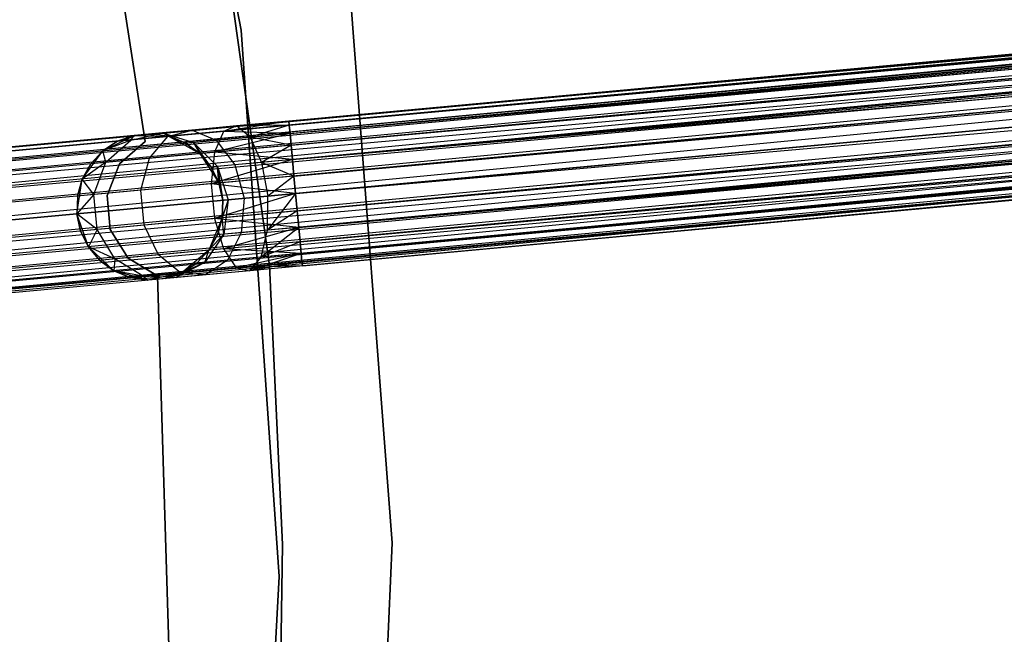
# Model space of a CAD drawing. Extents: x -189 to 189, y -189 to 189.
# Tile 280 of 338: x 58 to 72, y 0 to 8. Entities that reach past the tile are written whole.
import ezdxf

# ---------------------------------------------------------------- set-up
doc = ezdxf.new("R2010")
doc.units = 0
doc.header["$LTSCALE"] = 25.4
doc.layers.get('0').update_dxf_attribs({"linetype": 'CONTINUOUS'})

# ---------------------------------------------------------------- blocks, each defined once
blk = doc.blocks.new('NL2500012474_STL')
at = {"color": 0}
for p, q in [((358.988, 16.543, 177.379), (234.28, 4.987, 177.621)), ((358.988, 16.543, 177.379), (234.28, 4.987, 177.379)), ((358.988, 16.543, 177.379), (234.28, 4.987, 177.621)), ((358.988, 16.543, 177.379), (234.28, 4.987, 177.379)), ((234.286, 4.93, 177.145), (358.988, 16.543, 177.379)), ((234.286, 4.93, 177.145), (358.988, 16.543, 177.379)), ((234.296, 4.818, 176.932), (358.988, 16.543, 177.379)), ((234.296, 4.818, 176.932), (358.988, 16.543, 177.379)), ((358.993, 16.486, 177.855), (234.28, 4.987, 177.621)), ((358.993, 16.486, 177.855), (234.28, 4.987, 177.621)), ((358.993, 16.486, 177.855), (234.286, 4.93, 177.855)), ((358.993, 16.486, 177.855), (234.286, 4.93, 177.855)), ((358.993, 16.486, 177.855), (234.296, 4.818, 178.068)), ((358.993, 16.486, 177.855), (234.296, 4.818, 178.068)), ((234.296, 4.818, 176.932), (359.003, 16.374, 176.932)), ((234.296, 4.818, 176.932), (359.003, 16.374, 176.932)), ((234.311, 4.659, 176.751), (359.003, 16.374, 176.932)), ((234.311, 4.659, 176.751), (359.003, 16.374, 176.932)), ((234.329, 4.462, 176.615), (359.003, 16.374, 176.932)), ((234.329, 4.462, 176.615), (359.003, 16.374, 176.932)), ((359.018, 16.215, 178.249), (234.296, 4.818, 178.068)), ((359.018, 16.215, 178.249), (234.296, 4.818, 178.068)), ((359.018, 16.215, 178.249), (234.311, 4.659, 178.249)), ((359.018, 16.215, 178.249), (234.311, 4.659, 178.249)), ((359.037, 16.018, 176.615), (234.329, 4.462, 176.615)), ((359.037, 16.018, 176.615), (234.329, 4.462, 176.615)), ((234.35, 4.237, 176.529), (359.037, 16.018, 176.615)), ((234.35, 4.237, 176.529), (359.037, 16.018, 176.615)), ((234.372, 3.999, 176.5), (359.037, 16.018, 176.615)), ((234.372, 3.999, 176.5), (359.037, 16.018, 176.615)), ((359.057, 15.793, 178.471), (234.311, 4.659, 178.249)), ((359.057, 15.793, 178.471), (234.311, 4.659, 178.249)), ((359.057, 15.793, 178.471), (234.329, 4.462, 178.385)), ((359.057, 15.793, 178.471), (234.329, 4.462, 178.385)), ((359.057, 15.793, 178.471), (234.35, 4.237, 178.471)), ((359.057, 15.793, 178.471), (234.35, 4.237, 178.471)), ((253.399, 6.759, 27.379), (351.329, 15.834, 27.621)), ((253.399, 6.759, 27.379), (351.329, 15.834, 27.621)), ((253.399, 6.759, 27.621), (351.329, 15.834, 27.621)), ((253.399, 6.759, 27.621), (351.329, 15.834, 27.621)), ((253.404, 6.702, 27.145), (351.329, 15.834, 27.621)), ((253.404, 6.702, 27.145), (351.329, 15.834, 27.621)), ((253.404, 6.702, 27.145), (351.334, 15.776, 27.145)), ((253.404, 6.702, 27.145), (351.334, 15.776, 27.145)), ((253.414, 6.59, 26.932), (351.334, 15.776, 27.145)), ((253.414, 6.59, 26.932), (351.334, 15.776, 27.145)), ((253.399, 6.759, 27.621), (351.344, 15.665, 28.068)), ((253.399, 6.759, 27.621), (351.344, 15.665, 28.068)), ((253.404, 6.702, 27.855), (351.344, 15.665, 28.068)), ((253.404, 6.702, 27.855), (351.344, 15.665, 28.068)), ((253.414, 6.59, 28.068), (351.344, 15.665, 28.068)), ((253.414, 6.59, 28.068), (351.344, 15.665, 28.068)), ((359.079, 15.555, 178.5), (234.372, 3.999, 178.5)), ((359.079, 15.555, 178.5), (234.372, 3.999, 178.5)), ((234.372, 3.999, 176.5), (359.079, 15.555, 176.5)), ((234.372, 3.999, 176.5), (359.079, 15.555, 176.5)), ((234.394, 3.761, 176.529), (359.079, 15.555, 176.5)), ((234.394, 3.761, 176.529), (359.079, 15.555, 176.5)), ((234.415, 3.536, 176.615), (359.079, 15.555, 176.5)), ((234.415, 3.536, 176.615), (359.079, 15.555, 176.5)), ((253.414, 6.59, 26.932), (351.359, 15.505, 26.751)), ((253.414, 6.59, 26.932), (351.359, 15.505, 26.751)), ((253.429, 6.431, 26.751), (351.359, 15.505, 26.751)), ((253.429, 6.431, 26.751), (351.359, 15.505, 26.751)), ((253.447, 6.233, 26.615), (351.359, 15.505, 26.751)), ((253.447, 6.233, 26.615), (351.359, 15.505, 26.751)), ((251.334, 15.347, 20), (252.747, 8.001, 20)), ((252.747, 8.001, 19), (251.334, 15.347, 19)), ((251.334, 15.347, 20), (252.747, 8.001, 20)), ((252.747, 8.001, 19), (251.334, 15.347, 19)), ((359.101, 15.317, 178.471), (234.394, 3.761, 178.471)), ((359.101, 15.317, 178.471), (234.394, 3.761, 178.471)), ((253.414, 6.59, 28.068), (351.377, 15.308, 28.385)), ((253.414, 6.59, 28.068), (351.377, 15.308, 28.385)), ((253.429, 6.431, 28.249), (351.377, 15.308, 28.385)), ((253.429, 6.431, 28.249), (351.377, 15.308, 28.385)), ((253.447, 6.233, 28.385), (351.377, 15.308, 28.385)), ((253.447, 6.233, 28.385), (351.377, 15.308, 28.385)), ((359.122, 15.092, 176.615), (234.415, 3.536, 176.615)), ((359.122, 15.092, 176.615), (234.415, 3.536, 176.615)), ((359.122, 15.092, 176.615), (234.433, 3.339, 176.751)), ((359.122, 15.092, 176.615), (234.433, 3.339, 176.751)), ((359.122, 15.092, 176.615), (234.448, 3.18, 176.932)), ((359.122, 15.092, 176.615), (234.448, 3.18, 176.932)), ((253.447, 6.233, 26.615), (351.398, 15.083, 26.529)), ((253.447, 6.233, 26.615), (351.398, 15.083, 26.529)), ((253.468, 6.009, 26.529), (351.398, 15.083, 26.529)), ((253.468, 6.009, 26.529), (351.398, 15.083, 26.529)), ((359.141, 14.895, 178.249), (234.394, 3.761, 178.471)), ((359.141, 14.895, 178.249), (234.394, 3.761, 178.471)), ((359.141, 14.895, 178.249), (234.415, 3.536, 178.385)), ((359.141, 14.895, 178.249), (234.415, 3.536, 178.385)), ((359.141, 14.895, 178.249), (234.433, 3.339, 178.249)), ((359.141, 14.895, 178.249), (234.433, 3.339, 178.249)), ((253.447, 6.233, 28.385), (351.42, 14.845, 28.5)), ((253.447, 6.233, 28.385), (351.42, 14.845, 28.5)), ((253.468, 6.009, 28.471), (351.42, 14.845, 28.5)), ((253.468, 6.009, 28.471), (351.42, 14.845, 28.5)), ((351.42, 14.845, 28.5), (253.49, 5.771, 28.5)), ((253.49, 5.771, 26.5), (351.42, 14.845, 26.5)), ((253.49, 5.771, 26.5), (351.42, 14.845, 26.5)), ((351.42, 14.845, 28.5), (253.49, 5.771, 28.5)), ((359.155, 14.735, 176.932), (234.448, 3.18, 176.932)), ((359.155, 14.735, 176.932), (234.448, 3.18, 176.932)), ((359.155, 14.735, 176.932), (234.458, 3.068, 177.145)), ((359.155, 14.735, 176.932), (234.458, 3.068, 177.145)), ((359.155, 14.735, 176.932), (234.464, 3.011, 177.379)), ((359.155, 14.735, 176.932), (234.464, 3.011, 177.379)), ((359.166, 14.624, 177.855), (234.433, 3.339, 178.249)), ((359.166, 14.624, 177.855), (234.433, 3.339, 178.249)), ((359.166, 14.624, 177.855), (234.448, 3.18, 178.068)), ((359.166, 14.624, 177.855), (234.448, 3.18, 178.068)), ((359.166, 14.624, 177.855), (234.458, 3.068, 177.855)), ((359.166, 14.624, 177.855), (234.458, 3.068, 177.855)), ((359.171, 14.566, 177.379), (234.458, 3.068, 177.855)), ((359.171, 14.566, 177.379), (234.458, 3.068, 177.855)), ((359.171, 14.566, 177.379), (234.464, 3.011, 177.379)), ((359.171, 14.566, 177.379), (234.464, 3.011, 177.621)), ((359.171, 14.566, 177.379), (234.464, 3.011, 177.379)), ((359.171, 14.566, 177.379), (234.464, 3.011, 177.621)), ((253.512, 5.532, 26.529), (351.442, 14.607, 26.529)), ((253.512, 5.532, 26.529), (351.442, 14.607, 26.529)), ((253.533, 5.308, 26.615), (351.442, 14.607, 26.529)), ((253.533, 5.308, 26.615), (351.442, 14.607, 26.529)), ((253.49, 5.771, 28.5), (351.463, 14.382, 28.385)), ((253.49, 5.771, 28.5), (351.463, 14.382, 28.385)), ((253.512, 5.532, 28.471), (351.463, 14.382, 28.385)), ((253.512, 5.532, 28.471), (351.463, 14.382, 28.385)), ((253.533, 5.308, 28.385), (351.463, 14.382, 28.385)), ((253.533, 5.308, 28.385), (351.463, 14.382, 28.385)), ((253.533, 5.308, 26.615), (351.481, 14.185, 26.751)), ((253.533, 5.308, 26.615), (351.481, 14.185, 26.751)), ((253.551, 5.11, 26.751), (351.481, 14.185, 26.751)), ((253.551, 5.11, 26.751), (351.481, 14.185, 26.751)), ((253.566, 4.951, 26.932), (351.481, 14.185, 26.751)), ((253.566, 4.951, 26.932), (351.481, 14.185, 26.751)), ((253.533, 5.308, 28.385), (351.496, 14.026, 28.068)), ((253.533, 5.308, 28.385), (351.496, 14.026, 28.068)), ((253.551, 5.11, 28.249), (351.496, 14.026, 28.068)), ((253.551, 5.11, 28.249), (351.496, 14.026, 28.068)), ((253.566, 4.951, 28.068), (351.496, 14.026, 28.068)), ((253.566, 4.951, 28.068), (351.496, 14.026, 28.068)), ((253.566, 4.951, 26.932), (351.507, 13.914, 27.145)), ((253.566, 4.951, 26.932), (351.507, 13.914, 27.145)), ((253.566, 4.951, 28.068), (351.512, 13.857, 27.621)), ((253.566, 4.951, 28.068), (351.512, 13.857, 27.621)), ((253.576, 4.84, 27.145), (351.507, 13.914, 27.145)), ((253.576, 4.84, 27.145), (351.507, 13.914, 27.145)), ((253.576, 4.84, 27.855), (351.512, 13.857, 27.621)), ((253.576, 4.84, 27.855), (351.512, 13.857, 27.621)), ((253.582, 4.782, 27.621), (351.507, 13.914, 27.145)), ((253.582, 4.782, 27.621), (351.507, 13.914, 27.145)), ((253.582, 4.782, 27.379), (351.507, 13.914, 27.145)), ((253.582, 4.782, 27.379), (351.507, 13.914, 27.145)), ((253.582, 4.782, 27.621), (351.512, 13.857, 27.621)), ((253.582, 4.782, 27.621), (351.512, 13.857, 27.621)), ((252.074, 12.347, 26.5), (253.132, 4.787, 26.5)), ((253.132, 4.787, 17), (252.074, 12.347, 17)), ((253.132, 4.787, 17), (252.074, 12.347, 17)), ((252.074, 12.347, 26.5), (253.132, 4.787, 26.5)), ((250.575, 12.021, 22), (251.434, 6.483, 22)), ((251.434, 6.483, 20), (250.575, 12.021, 20)), ((251.434, 6.483, 20), (250.575, 12.021, 20)), ((250.575, 12.021, 22), (251.434, 6.483, 22)), ((254.809, 0.996, 26.5), (254.225, 8.642, 26.5)), ((254.225, 8.642, 17), (254.809, 0.996, 17)), ((254.809, 0.996, 26.5), (254.225, 8.642, 26.5)), ((254.225, 8.642, 17), (254.809, 0.996, 17)), ((252.747, 8.001, 20), (252.747, 8.001, 19)), ((252.747, 8.001, 20), (253.265, 0.538, 20)), ((253.265, 0.538, 19), (252.747, 8.001, 19)), ((252.747, 8.001, 20), (252.747, 8.001, 19)), ((252.747, 8.001, 20), (253.265, 0.538, 20)), ((253.265, 0.538, 19), (252.747, 8.001, 19)), ((253.399, 6.759, 27.621), (252.507, 6.618, 27.675)), ((253.399, 6.759, 27.621), (252.507, 6.618, 27.675)), ((253.399, 6.759, 27.379), (252.682, 6.693, 27.236)), ((253.399, 6.759, 27.621), (252.682, 6.693, 27.236)), ((253.399, 6.759, 27.621), (252.682, 6.693, 27.236)), ((253.399, 6.759, 27.379), (252.682, 6.693, 27.236)), ((253.404, 6.702, 27.145), (253.399, 6.759, 27.379)), ((253.399, 6.759, 27.621), (253.404, 6.702, 27.855)), ((253.399, 6.759, 27.621), (253.404, 6.702, 27.855)), ((253.404, 6.702, 27.145), (253.399, 6.759, 27.379)), ((251.238, 6.501, 26.401), (251.67, 6.599, 26.219)), ((251.238, 6.501, 26.401), (251.67, 6.599, 26.219)), ((251.67, 6.599, 26.219), (251.287, 6.563, 25.5)), ((251.67, 6.599, 26.219), (251.287, 6.563, 25.5)), ((251.67, 6.599, 26.219), (251.527, 6.586, 25.5)), ((251.67, 6.599, 26.219), (251.527, 6.586, 25.5)), ((252.075, 6.636, 26.829), (251.67, 6.599, 26.219)), ((252.075, 6.636, 26.829), (251.67, 6.599, 26.219)), ((251.988, 6.458, 25.5), (251.67, 6.599, 26.219)), ((251.67, 6.599, 26.219), (252.097, 6.468, 26.048)), ((251.988, 6.458, 25.5), (251.67, 6.599, 26.219)), ((251.765, 6.55, 25.5), (251.67, 6.599, 26.219)), ((251.765, 6.55, 25.5), (251.67, 6.599, 26.219)), ((251.67, 6.599, 26.219), (252.097, 6.468, 26.048)), ((251.746, 6.548, 27.165), (252.075, 6.636, 26.829)), ((251.746, 6.548, 27.165), (252.075, 6.636, 26.829)), ((252.507, 6.618, 27.675), (251.746, 6.548, 27.165)), ((252.507, 6.618, 27.675), (251.746, 6.548, 27.165)), ((252.682, 6.693, 27.236), (252.075, 6.636, 26.829)), ((252.682, 6.693, 27.236), (252.075, 6.636, 26.829)), ((252.075, 6.636, 26.829), (252.406, 6.497, 26.513)), ((252.075, 6.636, 26.829), (252.406, 6.497, 26.513)), ((252.507, 6.618, 27.675), (252.382, 6.334, 28.039)), ((252.507, 6.618, 27.675), (252.382, 6.334, 28.039)), ((253.414, 6.59, 28.068), (252.382, 6.334, 28.039)), ((253.414, 6.59, 28.068), (252.382, 6.334, 28.039)), ((253.404, 6.702, 27.855), (252.507, 6.618, 27.675)), ((253.404, 6.702, 27.855), (252.507, 6.618, 27.675)), ((252.682, 6.693, 27.236), (252.507, 6.618, 27.675)), ((252.682, 6.693, 27.236), (252.507, 6.618, 27.675)), ((253.414, 6.59, 28.068), (252.507, 6.618, 27.675)), ((253.414, 6.59, 28.068), (252.507, 6.618, 27.675)), ((253.404, 6.702, 27.145), (252.682, 6.693, 27.236)), ((253.404, 6.702, 27.145), (252.682, 6.693, 27.236)), ((252.869, 6.539, 26.823), (252.682, 6.693, 27.236)), ((252.869, 6.539, 26.823), (252.682, 6.693, 27.236)), ((253.404, 6.702, 27.145), (252.869, 6.539, 26.823)), ((253.404, 6.702, 27.145), (252.869, 6.539, 26.823)), ((253.414, 6.59, 26.932), (252.869, 6.539, 26.823)), ((253.414, 6.59, 26.932), (252.869, 6.539, 26.823)), ((253.414, 6.59, 26.932), (253.404, 6.702, 27.145)), ((253.404, 6.702, 27.855), (253.414, 6.59, 28.068)), ((253.404, 6.702, 27.855), (253.414, 6.59, 28.068)), ((253.414, 6.59, 26.932), (253.404, 6.702, 27.145)), ((253.429, 6.431, 26.751), (253.414, 6.59, 26.932)), ((253.414, 6.59, 28.068), (253.429, 6.431, 28.249)), ((253.414, 6.59, 28.068), (253.429, 6.431, 28.249)), ((253.429, 6.431, 26.751), (253.414, 6.59, 26.932)), ((250.857, 6.353, 20), (251.287, 6.563, 20)), ((250.857, 6.353, 20), (251.287, 6.563, 20)), ((251.238, 6.501, 26.401), (250.857, 6.353, 25.5)), ((251.238, 6.501, 26.401), (250.857, 6.353, 25.5)), ((251.059, 6.484, 25.5), (250.857, 6.353, 25.5)), ((250.857, 6.353, 20), (251.059, 6.484, 25.5)), ((251.059, 6.484, 25.5), (250.857, 6.353, 25.5)), ((250.857, 6.353, 20), (251.059, 6.484, 25.5)), ((250.9, 6.197, 26.552), (251.238, 6.501, 26.401)), ((250.9, 6.197, 26.552), (251.238, 6.501, 26.401)), ((251.287, 6.563, 25.5), (251.059, 6.484, 25.5)), ((251.059, 6.484, 25.5), (251.287, 6.563, 20)), ((251.059, 6.484, 25.5), (251.287, 6.563, 20)), ((251.287, 6.563, 25.5), (251.059, 6.484, 25.5)), ((251.238, 6.501, 26.401), (251.059, 6.484, 25.5)), ((251.238, 6.501, 26.401), (251.059, 6.484, 25.5)), ((251.434, 6.483, 22), (251.085, 6.175, 22)), ((251.085, 6.175, 20), (251.434, 6.483, 20)), ((251.085, 6.175, 20), (251.434, 6.483, 20)), ((251.434, 6.483, 22), (251.085, 6.175, 22)), ((251.238, 6.501, 26.401), (251.287, 6.563, 25.5)), ((251.238, 6.501, 26.401), (251.287, 6.563, 25.5)), ((251.746, 6.548, 27.165), (251.238, 6.501, 26.401)), ((251.746, 6.548, 27.165), (251.238, 6.501, 26.401)), ((251.287, 6.563, 20), (251.527, 6.586, 25.5)), ((251.287, 6.563, 20), (251.527, 6.586, 25.5)), ((251.287, 6.563, 20), (251.765, 6.55, 20)), ((251.287, 6.563, 25.5), (251.287, 6.563, 20)), ((251.287, 6.563, 20), (251.765, 6.55, 20)), ((251.287, 6.563, 25.5), (251.287, 6.563, 20)), ((251.434, 6.483, 22), (251.434, 6.483, 20)), ((251.434, 6.483, 22), (251.434, 6.483, 20)), ((251.494, 6.252, 27.443), (251.746, 6.548, 27.165)), ((251.494, 6.252, 27.443), (251.746, 6.548, 27.165)), ((251.765, 6.55, 25.5), (251.527, 6.586, 25.5)), ((251.527, 6.586, 25.5), (251.765, 6.55, 20)), ((251.527, 6.586, 25.5), (251.765, 6.55, 20)), ((251.765, 6.55, 25.5), (251.527, 6.586, 25.5)), ((251.765, 6.55, 20), (252.183, 6.315, 20)), ((251.988, 6.458, 25.5), (251.765, 6.55, 25.5)), ((251.765, 6.55, 20), (251.988, 6.458, 25.5)), ((251.765, 6.55, 20), (252.183, 6.315, 20)), ((251.765, 6.55, 25.5), (251.765, 6.55, 20)), ((251.765, 6.55, 25.5), (251.765, 6.55, 20)), ((251.988, 6.458, 25.5), (251.765, 6.55, 25.5)), ((251.765, 6.55, 20), (251.988, 6.458, 25.5)), ((252.097, 6.468, 26.048), (251.988, 6.458, 25.5)), ((252.097, 6.468, 26.048), (251.988, 6.458, 25.5)), ((252.183, 6.315, 25.5), (251.988, 6.458, 25.5)), ((251.988, 6.458, 25.5), (252.183, 6.315, 20)), ((251.988, 6.458, 25.5), (252.183, 6.315, 20)), ((252.183, 6.315, 25.5), (251.988, 6.458, 25.5)), ((252.406, 6.497, 26.513), (252.097, 6.468, 26.048)), ((252.406, 6.497, 26.513), (252.097, 6.468, 26.048)), ((252.422, 6.138, 25.927), (252.097, 6.468, 26.048)), ((252.337, 6.13, 25.5), (252.097, 6.468, 26.048)), ((252.422, 6.138, 25.927), (252.097, 6.468, 26.048)), ((252.337, 6.13, 25.5), (252.097, 6.468, 26.048)), ((252.183, 6.315, 25.5), (252.097, 6.468, 26.048)), ((252.183, 6.315, 25.5), (252.097, 6.468, 26.048)), ((252.869, 6.539, 26.823), (252.406, 6.497, 26.513)), ((252.869, 6.539, 26.823), (252.406, 6.497, 26.513)), ((252.406, 6.497, 26.513), (252.662, 6.161, 26.288)), ((252.406, 6.497, 26.513), (252.662, 6.161, 26.288)), ((252.869, 6.539, 26.823), (253.023, 6.194, 26.53)), ((253.429, 6.431, 26.751), (252.869, 6.539, 26.823)), ((253.429, 6.431, 26.751), (252.869, 6.539, 26.823)), ((252.869, 6.539, 26.823), (253.023, 6.194, 26.53)), ((250.574, 5.967, 20), (250.857, 6.353, 20)), ((250.574, 5.967, 20), (250.857, 6.353, 20)), ((250.857, 6.353, 25.5), (250.692, 6.177, 25.5)), ((250.692, 6.177, 25.5), (250.857, 6.353, 20)), ((250.692, 6.177, 25.5), (250.857, 6.353, 20)), ((250.857, 6.353, 25.5), (250.692, 6.177, 25.5)), ((250.9, 6.197, 26.552), (250.857, 6.353, 25.5)), ((250.9, 6.197, 26.552), (250.857, 6.353, 25.5)), ((250.857, 6.353, 25.5), (250.857, 6.353, 20)), ((250.857, 6.353, 25.5), (250.857, 6.353, 20)), ((252.382, 6.334, 28.039), (251.494, 6.252, 27.443)), ((252.382, 6.334, 28.039), (251.494, 6.252, 27.443)), ((252.382, 6.334, 28.039), (252.336, 5.904, 28.245)), ((252.382, 6.334, 28.039), (252.336, 5.904, 28.245)), ((253.429, 6.431, 28.249), (252.382, 6.334, 28.039)), ((253.429, 6.431, 28.249), (252.382, 6.334, 28.039)), ((253.447, 6.233, 28.385), (252.382, 6.334, 28.039)), ((253.447, 6.233, 28.385), (252.382, 6.334, 28.039)), ((253.429, 6.431, 26.751), (253.023, 6.194, 26.53)), ((253.429, 6.431, 26.751), (253.023, 6.194, 26.53)), ((253.447, 6.233, 26.615), (253.429, 6.431, 26.751)), ((253.429, 6.431, 28.249), (253.447, 6.233, 28.385)), ((253.429, 6.431, 28.249), (253.447, 6.233, 28.385)), ((253.447, 6.233, 26.615), (253.429, 6.431, 26.751)), ((250.9, 6.197, 26.552), (250.574, 5.967, 25.5)), ((250.9, 6.197, 26.552), (250.574, 5.967, 25.5)), ((250.9, 6.197, 26.552), (250.692, 6.177, 25.5)), ((250.9, 6.197, 26.552), (250.692, 6.177, 25.5)), ((250.735, 5.756, 26.637), (250.9, 6.197, 26.552)), ((250.735, 5.756, 26.637), (250.9, 6.197, 26.552)), ((251.494, 6.252, 27.443), (250.9, 6.197, 26.552)), ((251.494, 6.252, 27.443), (250.9, 6.197, 26.552)), ((251.376, 5.815, 27.601), (251.494, 6.252, 27.443)), ((251.376, 5.815, 27.601), (251.494, 6.252, 27.443)), ((252.183, 6.315, 20), (252.443, 5.914, 20)), ((252.337, 6.13, 25.5), (252.183, 6.315, 25.5)), ((252.183, 6.315, 20), (252.337, 6.13, 25.5)), ((252.183, 6.315, 20), (252.443, 5.914, 20)), ((252.183, 6.315, 25.5), (252.183, 6.315, 20)), ((252.183, 6.315, 25.5), (252.183, 6.315, 20)), ((252.337, 6.13, 25.5), (252.183, 6.315, 25.5)), ((252.183, 6.315, 20), (252.337, 6.13, 25.5)), ((253.447, 6.233, 28.385), (252.336, 5.904, 28.245)), ((253.447, 6.233, 28.385), (252.336, 5.904, 28.245)), ((253.023, 6.194, 26.53), (252.662, 6.161, 26.288)), ((253.023, 6.194, 26.53), (252.662, 6.161, 26.288)), ((253.447, 6.233, 26.615), (253.023, 6.194, 26.53)), ((253.447, 6.233, 26.615), (253.023, 6.194, 26.53)), ((253.468, 6.009, 26.529), (253.023, 6.194, 26.53)), ((253.023, 6.194, 26.53), (253.109, 5.735, 26.424)), ((253.023, 6.194, 26.53), (253.109, 5.735, 26.424)), ((253.468, 6.009, 26.529), (253.023, 6.194, 26.53)), ((253.468, 6.009, 26.529), (253.447, 6.233, 26.615)), ((253.447, 6.233, 28.385), (253.468, 6.009, 28.471)), ((253.447, 6.233, 28.385), (253.468, 6.009, 28.471)), ((253.468, 6.009, 26.529), (253.447, 6.233, 26.615)), ((250.692, 6.177, 25.5), (250.574, 5.967, 25.5)), ((250.574, 5.967, 20), (250.692, 6.177, 25.5)), ((250.692, 6.177, 25.5), (250.574, 5.967, 25.5)), ((250.574, 5.967, 20), (250.692, 6.177, 25.5)), ((251.085, 6.175, 22), (250.914, 5.742, 22)), ((250.914, 5.742, 20), (251.085, 6.175, 20)), ((250.914, 5.742, 20), (251.085, 6.175, 20)), ((251.085, 6.175, 22), (250.914, 5.742, 22)), ((251.085, 6.175, 22), (251.085, 6.175, 20)), ((251.085, 6.175, 22), (251.085, 6.175, 20)), ((252.337, 6.13, 25.5), (252.422, 6.138, 25.927)), ((252.337, 6.13, 25.5), (252.422, 6.138, 25.927)), ((252.443, 5.914, 25.5), (252.337, 6.13, 25.5)), ((252.337, 6.13, 25.5), (252.443, 5.914, 20)), ((252.337, 6.13, 25.5), (252.443, 5.914, 20)), ((252.443, 5.914, 25.5), (252.337, 6.13, 25.5)), ((252.662, 6.161, 26.288), (252.422, 6.138, 25.927)), ((252.662, 6.161, 26.288), (252.422, 6.138, 25.927)), ((252.443, 5.914, 25.5), (252.422, 6.138, 25.927)), ((252.422, 6.138, 25.927), (252.494, 5.678, 25.5)), ((252.443, 5.914, 25.5), (252.422, 6.138, 25.927)), ((252.422, 6.138, 25.927), (252.494, 5.678, 25.5)), ((252.422, 6.138, 25.927), (252.57, 5.685, 25.883)), ((252.422, 6.138, 25.927), (252.57, 5.685, 25.883)), ((252.662, 6.161, 26.288), (252.786, 5.705, 26.207)), ((252.662, 6.161, 26.288), (252.786, 5.705, 26.207)), ((250.503, 5.494, 20), (250.574, 5.967, 20)), ((250.503, 5.494, 20), (250.574, 5.967, 20)), ((250.574, 5.967, 25.5), (250.51, 5.735, 25.5)), ((250.51, 5.735, 25.5), (250.574, 5.967, 20)), ((250.51, 5.735, 25.5), (250.574, 5.967, 20)), ((250.574, 5.967, 25.5), (250.51, 5.735, 25.5)), ((250.735, 5.756, 26.637), (250.574, 5.967, 25.5)), ((250.735, 5.756, 26.637), (250.574, 5.967, 25.5)), ((250.574, 5.967, 25.5), (250.574, 5.967, 20)), ((250.574, 5.967, 25.5), (250.574, 5.967, 20)), ((253.468, 6.009, 28.471), (252.336, 5.904, 28.245)), ((253.468, 6.009, 28.471), (252.336, 5.904, 28.245)), ((253.468, 6.009, 26.529), (253.109, 5.735, 26.424)), ((253.468, 6.009, 26.529), (253.109, 5.735, 26.424)), ((253.49, 5.771, 26.5), (253.468, 6.009, 26.529)), ((253.468, 6.009, 28.471), (253.49, 5.771, 28.5)), ((253.468, 6.009, 28.471), (253.49, 5.771, 28.5)), ((253.49, 5.771, 26.5), (253.468, 6.009, 26.529)), ((251.376, 5.815, 27.601), (250.735, 5.756, 26.637)), ((251.376, 5.815, 27.601), (250.735, 5.756, 26.637)), ((252.336, 5.904, 28.245), (251.376, 5.815, 27.601)), ((252.336, 5.904, 28.245), (251.376, 5.815, 27.601)), ((251.42, 5.338, 27.601), (251.376, 5.815, 27.601)), ((251.42, 5.338, 27.601), (251.376, 5.815, 27.601)), ((253.49, 5.771, 28.5), (252.336, 5.904, 28.245)), ((252.336, 5.904, 28.245), (252.38, 5.427, 28.245)), ((253.49, 5.771, 28.5), (252.336, 5.904, 28.245)), ((252.336, 5.904, 28.245), (252.38, 5.427, 28.245)), ((252.443, 5.914, 20), (252.494, 5.678, 20)), ((252.494, 5.678, 25.5), (252.443, 5.914, 25.5)), ((252.443, 5.914, 25.5), (252.443, 5.914, 20)), ((252.443, 5.914, 25.5), (252.443, 5.914, 20)), ((252.494, 5.678, 25.5), (252.443, 5.914, 25.5)), ((252.443, 5.914, 20), (252.494, 5.678, 20)), ((250.735, 5.756, 26.637), (250.503, 5.494, 25.5)), ((250.735, 5.756, 26.637), (250.503, 5.494, 25.5)), ((250.51, 5.735, 25.5), (250.503, 5.494, 25.5)), ((250.51, 5.735, 25.5), (250.503, 5.494, 25.5)), ((250.51, 5.735, 25.5), (250.503, 5.494, 20)), ((250.51, 5.735, 25.5), (250.503, 5.494, 20)), ((250.735, 5.756, 26.637), (250.51, 5.735, 25.5)), ((250.735, 5.756, 26.637), (250.51, 5.735, 25.5)), ((250.779, 5.279, 26.637), (250.735, 5.756, 26.637)), ((250.779, 5.279, 26.637), (250.735, 5.756, 26.637)), ((250.914, 5.742, 22), (250.914, 5.742, 20)), ((250.914, 5.742, 22), (250.914, 5.742, 20)), ((250.914, 5.742, 22), (250.957, 5.279, 22)), ((250.957, 5.279, 20), (250.914, 5.742, 20)), ((250.957, 5.279, 20), (250.914, 5.742, 20)), ((250.914, 5.742, 22), (250.957, 5.279, 22)), ((253.49, 5.771, 28.5), (252.38, 5.427, 28.245)), ((253.49, 5.771, 28.5), (252.38, 5.427, 28.245)), ((252.57, 5.685, 25.883), (252.488, 5.437, 25.5)), ((252.57, 5.685, 25.883), (252.488, 5.437, 25.5)), ((252.494, 5.678, 20), (252.488, 5.437, 20)), ((252.488, 5.437, 25.5), (252.494, 5.678, 25.5)), ((252.488, 5.437, 25.5), (252.494, 5.678, 25.5)), ((252.494, 5.678, 20), (252.488, 5.437, 20)), ((252.494, 5.678, 25.5), (252.57, 5.685, 25.883)), ((252.494, 5.678, 25.5), (252.57, 5.685, 25.883)), ((252.494, 5.678, 25.5), (252.494, 5.678, 20)), ((252.494, 5.678, 25.5), (252.494, 5.678, 20)), ((252.57, 5.685, 25.883), (252.508, 5.213, 25.927)), ((252.57, 5.685, 25.883), (252.508, 5.213, 25.927)), ((252.57, 5.685, 25.883), (252.786, 5.705, 26.207)), ((252.57, 5.685, 25.883), (252.786, 5.705, 26.207)), ((252.786, 5.705, 26.207), (252.748, 5.235, 26.288)), ((252.786, 5.705, 26.207), (252.748, 5.235, 26.288)), ((252.786, 5.705, 26.207), (253.109, 5.735, 26.424)), ((252.786, 5.705, 26.207), (253.109, 5.735, 26.424)), ((253.49, 5.771, 26.5), (253.108, 5.268, 26.53)), ((253.49, 5.771, 26.5), (253.108, 5.268, 26.53)), ((253.108, 5.268, 26.53), (253.109, 5.735, 26.424)), ((253.108, 5.268, 26.53), (253.109, 5.735, 26.424)), ((253.109, 5.735, 26.424), (253.49, 5.771, 26.5)), ((253.109, 5.735, 26.424), (253.49, 5.771, 26.5)), ((253.49, 5.771, 28.5), (253.512, 5.532, 28.471)), ((253.512, 5.532, 26.529), (253.49, 5.771, 26.5)), ((253.512, 5.532, 26.529), (253.49, 5.771, 26.5)), ((253.49, 5.771, 28.5), (253.512, 5.532, 28.471)), ((253.512, 5.532, 28.471), (252.38, 5.427, 28.245)), ((253.512, 5.532, 28.471), (252.38, 5.427, 28.245)), ((253.512, 5.532, 26.529), (253.108, 5.268, 26.53)), ((253.512, 5.532, 26.529), (253.108, 5.268, 26.53)), ((253.512, 5.532, 28.471), (253.533, 5.308, 28.385)), ((253.533, 5.308, 26.615), (253.512, 5.532, 26.529)), ((253.533, 5.308, 26.615), (253.512, 5.532, 26.529)), ((253.512, 5.532, 28.471), (253.533, 5.308, 28.385)), ((250.66, 5.042, 20), (250.503, 5.494, 20)), ((250.779, 5.279, 26.637), (250.503, 5.494, 25.5)), ((250.503, 5.494, 25.5), (250.554, 5.258, 25.5)), ((250.779, 5.279, 26.637), (250.503, 5.494, 25.5)), ((250.66, 5.042, 20), (250.503, 5.494, 20)), ((250.554, 5.258, 25.5), (250.503, 5.494, 20)), ((250.503, 5.494, 25.5), (250.554, 5.258, 25.5)), ((250.503, 5.494, 25.5), (250.503, 5.494, 20)), ((250.554, 5.258, 25.5), (250.503, 5.494, 20)), ((250.503, 5.494, 25.5), (250.503, 5.494, 20)), ((252.38, 5.427, 28.245), (251.42, 5.338, 27.601)), ((252.38, 5.427, 28.245), (251.42, 5.338, 27.601)), ((252.488, 5.437, 20), (252.305, 4.995, 20)), ((252.488, 5.437, 20), (252.305, 4.995, 20)), ((253.533, 5.308, 28.385), (252.38, 5.427, 28.245)), ((252.38, 5.427, 28.245), (252.504, 5.013, 28.039)), ((253.533, 5.308, 28.385), (252.38, 5.427, 28.245)), ((252.38, 5.427, 28.245), (252.504, 5.013, 28.039)), ((252.423, 5.205, 25.5), (252.488, 5.437, 25.5)), ((252.488, 5.437, 20), (252.423, 5.205, 25.5)), ((252.423, 5.205, 25.5), (252.488, 5.437, 25.5)), ((252.488, 5.437, 20), (252.423, 5.205, 25.5)), ((252.508, 5.213, 25.927), (252.488, 5.437, 25.5)), ((252.508, 5.213, 25.927), (252.488, 5.437, 25.5)), ((252.488, 5.437, 25.5), (252.488, 5.437, 20)), ((252.488, 5.437, 25.5), (252.488, 5.437, 20)), ((250.779, 5.279, 26.637), (250.554, 5.258, 25.5)), ((250.779, 5.279, 26.637), (250.554, 5.258, 25.5)), ((250.554, 5.258, 25.5), (250.66, 5.042, 25.5)), ((250.66, 5.042, 20), (250.554, 5.258, 25.5)), ((250.554, 5.258, 25.5), (250.66, 5.042, 25.5)), ((250.66, 5.042, 20), (250.554, 5.258, 25.5)), ((250.779, 5.279, 26.637), (250.66, 5.042, 25.5)), ((250.779, 5.279, 26.637), (250.66, 5.042, 25.5)), ((251.42, 5.338, 27.601), (250.779, 5.279, 26.637)), ((251.42, 5.338, 27.601), (250.779, 5.279, 26.637)), ((251.023, 4.876, 26.552), (250.779, 5.279, 26.637)), ((251.023, 4.876, 26.552), (250.779, 5.279, 26.637)), ((250.957, 5.279, 22), (250.957, 5.279, 20)), ((250.957, 5.279, 22), (250.957, 5.279, 20)), ((250.957, 5.279, 22), (251.205, 4.885, 22)), ((251.205, 4.885, 20), (250.957, 5.279, 20)), ((251.205, 4.885, 20), (250.957, 5.279, 20)), ((250.957, 5.279, 22), (251.205, 4.885, 22)), ((251.616, 4.931, 27.443), (251.42, 5.338, 27.601)), ((251.616, 4.931, 27.443), (251.42, 5.338, 27.601)), ((253.533, 5.308, 28.385), (252.504, 5.013, 28.039)), ((253.533, 5.308, 28.385), (252.504, 5.013, 28.039)), ((253.108, 5.268, 26.53), (252.748, 5.235, 26.288)), ((253.108, 5.268, 26.53), (252.748, 5.235, 26.288)), ((253.533, 5.308, 26.615), (253.02, 4.901, 26.823)), ((253.533, 5.308, 26.615), (253.02, 4.901, 26.823)), ((253.02, 4.901, 26.823), (253.108, 5.268, 26.53)), ((253.02, 4.901, 26.823), (253.108, 5.268, 26.53)), ((253.533, 5.308, 26.615), (253.108, 5.268, 26.53)), ((253.533, 5.308, 26.615), (253.108, 5.268, 26.53)), ((253.533, 5.308, 28.385), (253.551, 5.11, 28.249)), ((253.551, 5.11, 26.751), (253.533, 5.308, 26.615)), ((253.551, 5.11, 26.751), (253.533, 5.308, 26.615)), ((253.533, 5.308, 28.385), (253.551, 5.11, 28.249)), ((252.508, 5.213, 25.927), (252.249, 4.829, 26.048)), ((252.508, 5.213, 25.927), (252.249, 4.829, 26.048)), ((252.508, 5.213, 25.927), (252.305, 4.995, 25.5)), ((252.508, 5.213, 25.927), (252.305, 4.995, 25.5)), ((252.305, 4.995, 25.5), (252.423, 5.205, 25.5)), ((252.423, 5.205, 25.5), (252.305, 4.995, 20)), ((252.423, 5.205, 25.5), (252.305, 4.995, 20)), ((252.305, 4.995, 25.5), (252.423, 5.205, 25.5)), ((252.508, 5.213, 25.927), (252.423, 5.205, 25.5)), ((252.508, 5.213, 25.927), (252.423, 5.205, 25.5)), ((252.748, 5.235, 26.288), (252.508, 5.213, 25.927)), ((252.748, 5.235, 26.288), (252.508, 5.213, 25.927)), ((252.748, 5.235, 26.288), (252.558, 4.858, 26.513)), ((252.748, 5.235, 26.288), (252.558, 4.858, 26.513)), ((251.009, 4.714, 20), (250.66, 5.042, 20)), ((251.023, 4.876, 26.552), (250.66, 5.042, 25.5)), ((250.66, 5.042, 25.5), (250.815, 4.857, 25.5)), ((251.023, 4.876, 26.552), (250.66, 5.042, 25.5)), ((250.815, 4.857, 25.5), (250.66, 5.042, 20)), ((251.009, 4.714, 20), (250.66, 5.042, 20)), ((250.815, 4.857, 25.5), (250.66, 5.042, 20)), ((250.66, 5.042, 25.5), (250.815, 4.857, 25.5)), ((250.66, 5.042, 25.5), (250.66, 5.042, 20)), ((250.66, 5.042, 25.5), (250.66, 5.042, 20)), ((252.504, 5.013, 28.039), (251.616, 4.931, 27.443)), ((252.504, 5.013, 28.039), (251.616, 4.931, 27.443)), ((252.305, 4.995, 20), (251.938, 4.688, 20)), ((252.305, 4.995, 20), (251.938, 4.688, 20)), ((252.14, 4.819, 25.5), (252.305, 4.995, 25.5)), ((252.305, 4.995, 20), (252.14, 4.819, 25.5)), ((252.14, 4.819, 25.5), (252.305, 4.995, 25.5)), ((252.305, 4.995, 20), (252.14, 4.819, 25.5)), ((252.249, 4.829, 26.048), (252.305, 4.995, 25.5)), ((252.249, 4.829, 26.048), (252.305, 4.995, 25.5)), ((252.305, 4.995, 25.5), (252.305, 4.995, 20)), ((252.305, 4.995, 25.5), (252.305, 4.995, 20)), ((253.551, 5.11, 28.249), (252.504, 5.013, 28.039)), ((253.551, 5.11, 28.249), (252.504, 5.013, 28.039)), ((253.566, 4.951, 28.068), (252.504, 5.013, 28.039)), ((252.504, 5.013, 28.039), (252.679, 4.756, 27.675)), ((253.566, 4.951, 28.068), (252.504, 5.013, 28.039)), ((252.504, 5.013, 28.039), (252.679, 4.756, 27.675)), ((253.551, 5.11, 26.751), (253.02, 4.901, 26.823)), ((253.551, 5.11, 26.751), (253.02, 4.901, 26.823)), ((253.551, 5.11, 28.249), (253.566, 4.951, 28.068)), ((253.566, 4.951, 26.932), (253.551, 5.11, 26.751)), ((253.566, 4.951, 26.932), (253.551, 5.11, 26.751)), ((253.551, 5.11, 28.249), (253.566, 4.951, 28.068)), ((251.023, 4.876, 26.552), (250.815, 4.857, 25.5)), ((251.023, 4.876, 26.552), (250.815, 4.857, 25.5)), ((250.815, 4.857, 25.5), (251.009, 4.714, 25.5)), ((251.009, 4.714, 20), (250.815, 4.857, 25.5)), ((250.815, 4.857, 25.5), (251.009, 4.714, 25.5)), ((251.009, 4.714, 20), (250.815, 4.857, 25.5)), ((251.023, 4.876, 26.552), (251.009, 4.714, 25.5)), ((251.023, 4.876, 26.552), (251.009, 4.714, 25.5)), ((251.616, 4.931, 27.443), (251.023, 4.876, 26.552)), ((251.616, 4.931, 27.443), (251.023, 4.876, 26.552)), ((251.41, 4.639, 26.401), (251.023, 4.876, 26.552)), ((251.41, 4.639, 26.401), (251.023, 4.876, 26.552)), ((251.205, 4.885, 22), (251.205, 4.885, 20)), ((251.205, 4.885, 22), (251.205, 4.885, 20)), ((251.205, 4.885, 22), (251.604, 4.646, 22)), ((251.604, 4.646, 20), (251.205, 4.885, 20)), ((251.604, 4.646, 20), (251.205, 4.885, 20)), ((251.205, 4.885, 22), (251.604, 4.646, 22)), ((251.919, 4.686, 27.165), (251.616, 4.931, 27.443)), ((251.919, 4.686, 27.165), (251.616, 4.931, 27.443)), ((252.558, 4.858, 26.513), (252.249, 4.829, 26.048)), ((252.558, 4.858, 26.513), (252.249, 4.829, 26.048)), ((252.558, 4.858, 26.513), (252.258, 4.659, 26.829)), ((252.558, 4.858, 26.513), (252.258, 4.659, 26.829)), ((253.02, 4.901, 26.823), (252.558, 4.858, 26.513)), ((253.02, 4.901, 26.823), (252.558, 4.858, 26.513)), ((253.566, 4.951, 28.068), (252.679, 4.756, 27.675)), ((253.566, 4.951, 28.068), (252.679, 4.756, 27.675)), ((253.566, 4.951, 26.932), (252.866, 4.716, 27.236)), ((253.566, 4.951, 26.932), (252.866, 4.716, 27.236)), ((252.866, 4.716, 27.236), (253.02, 4.901, 26.823)), ((252.866, 4.716, 27.236), (253.02, 4.901, 26.823)), ((253.566, 4.951, 26.932), (253.02, 4.901, 26.823)), ((253.566, 4.951, 26.932), (253.02, 4.901, 26.823)), ((253.566, 4.951, 28.068), (253.576, 4.84, 27.855)), ((253.576, 4.84, 27.145), (253.566, 4.951, 26.932)), ((253.576, 4.84, 27.145), (253.566, 4.951, 26.932)), ((253.566, 4.951, 28.068), (253.576, 4.84, 27.855)), ((251.47, 4.586, 20), (251.009, 4.714, 20)), ((251.41, 4.639, 26.401), (251.009, 4.714, 25.5)), ((251.009, 4.714, 25.5), (251.232, 4.622, 25.5)), ((251.41, 4.639, 26.401), (251.009, 4.714, 25.5)), ((251.232, 4.622, 25.5), (251.009, 4.714, 20)), ((251.47, 4.586, 20), (251.009, 4.714, 20)), ((251.232, 4.622, 25.5), (251.009, 4.714, 20)), ((251.009, 4.714, 25.5), (251.232, 4.622, 25.5)), ((251.009, 4.714, 25.5), (251.009, 4.714, 20)), ((251.009, 4.714, 25.5), (251.009, 4.714, 20)), ((252.249, 4.829, 26.048), (251.853, 4.622, 26.219)), ((252.249, 4.829, 26.048), (251.853, 4.622, 26.219)), ((252.679, 4.756, 27.675), (251.919, 4.686, 27.165)), ((252.679, 4.756, 27.675), (251.919, 4.686, 27.165)), ((252.249, 4.829, 26.048), (251.938, 4.688, 25.5)), ((252.249, 4.829, 26.048), (251.938, 4.688, 25.5)), ((251.938, 4.688, 25.5), (252.14, 4.819, 25.5)), ((252.14, 4.819, 25.5), (251.938, 4.688, 20)), ((252.14, 4.819, 25.5), (251.938, 4.688, 20)), ((251.938, 4.688, 25.5), (252.14, 4.819, 25.5)), ((252.249, 4.829, 26.048), (252.14, 4.819, 25.5)), ((252.249, 4.829, 26.048), (252.14, 4.819, 25.5)), ((252.866, 4.716, 27.236), (252.258, 4.659, 26.829)), ((252.866, 4.716, 27.236), (252.258, 4.659, 26.829)), ((253.576, 4.84, 27.855), (252.679, 4.756, 27.675)), ((253.576, 4.84, 27.855), (252.679, 4.756, 27.675)), ((253.582, 4.782, 27.621), (252.679, 4.756, 27.675)), ((253.582, 4.782, 27.621), (252.679, 4.756, 27.675)), ((252.679, 4.756, 27.675), (252.866, 4.716, 27.236)), ((252.679, 4.756, 27.675), (252.866, 4.716, 27.236)), ((253.576, 4.84, 27.145), (252.866, 4.716, 27.236)), ((253.576, 4.84, 27.145), (252.866, 4.716, 27.236)), ((253.582, 4.782, 27.621), (252.866, 4.716, 27.236)), ((253.582, 4.782, 27.379), (252.866, 4.716, 27.236)), ((253.582, 4.782, 27.379), (252.866, 4.716, 27.236)), ((253.582, 4.782, 27.621), (252.866, 4.716, 27.236)), ((253.132, 4.787, 26.5), (253.309, 0.973, 26.5)), ((253.309, 0.973, 17), (253.132, 4.787, 17)), ((253.132, 4.787, 17), (253.132, 4.787, 26.5)), ((253.132, 4.787, 17), (253.132, 4.787, 26.5)), ((253.309, 0.973, 17), (253.132, 4.787, 17)), ((253.132, 4.787, 26.5), (253.309, 0.973, 26.5)), ((253.576, 4.84, 27.855), (253.582, 4.782, 27.621)), ((253.582, 4.782, 27.379), (253.576, 4.84, 27.145)), ((253.582, 4.782, 27.379), (253.576, 4.84, 27.145)), ((253.576, 4.84, 27.855), (253.582, 4.782, 27.621)), ((251.41, 4.639, 26.401), (251.232, 4.622, 25.5)), ((251.41, 4.639, 26.401), (251.232, 4.622, 25.5)), ((251.232, 4.622, 25.5), (251.47, 4.586, 25.5)), ((251.47, 4.586, 20), (251.232, 4.622, 25.5)), ((251.232, 4.622, 25.5), (251.47, 4.586, 25.5)), ((251.47, 4.586, 20), (251.232, 4.622, 25.5)), ((251.919, 4.686, 27.165), (251.41, 4.639, 26.401)), ((251.919, 4.686, 27.165), (251.41, 4.639, 26.401)), ((251.853, 4.622, 26.219), (251.41, 4.639, 26.401)), ((251.41, 4.639, 26.401), (251.47, 4.586, 25.5)), ((251.41, 4.639, 26.401), (251.47, 4.586, 25.5)), ((251.853, 4.622, 26.219), (251.41, 4.639, 26.401)), ((251.938, 4.688, 20), (251.47, 4.586, 20)), ((251.938, 4.688, 20), (251.47, 4.586, 20)), ((251.853, 4.622, 26.219), (251.47, 4.586, 25.5)), ((251.853, 4.622, 26.219), (251.47, 4.586, 25.5)), ((251.71, 4.609, 25.5), (251.47, 4.586, 20)), ((251.71, 4.609, 25.5), (251.47, 4.586, 20)), ((251.47, 4.586, 25.5), (251.47, 4.586, 20)), ((251.47, 4.586, 25.5), (251.47, 4.586, 20)), ((251.604, 4.646, 22), (251.604, 4.646, 20)), ((251.604, 4.646, 22), (251.776, -0.955, 22)), ((251.776, -0.955, 20), (251.604, 4.646, 20)), ((251.604, 4.646, 22), (251.604, 4.646, 20)), ((251.776, -0.955, 20), (251.604, 4.646, 20)), ((251.604, 4.646, 22), (251.776, -0.955, 22)), ((251.71, 4.609, 25.5), (251.938, 4.688, 25.5)), ((251.938, 4.688, 20), (251.71, 4.609, 25.5)), ((251.71, 4.609, 25.5), (251.938, 4.688, 25.5)), ((251.938, 4.688, 20), (251.71, 4.609, 25.5)), ((251.853, 4.622, 26.219), (251.71, 4.609, 25.5)), ((251.853, 4.622, 26.219), (251.71, 4.609, 25.5)), ((251.853, 4.622, 26.219), (251.938, 4.688, 25.5)), ((251.853, 4.622, 26.219), (251.938, 4.688, 25.5)), ((252.258, 4.659, 26.829), (251.853, 4.622, 26.219)), ((252.258, 4.659, 26.829), (251.853, 4.622, 26.219)), ((252.258, 4.659, 26.829), (251.919, 4.686, 27.165)), ((252.258, 4.659, 26.829), (251.919, 4.686, 27.165)), ((251.938, 4.688, 25.5), (251.938, 4.688, 20)), ((251.938, 4.688, 25.5), (251.938, 4.688, 20)), ((253.309, 0.973, 26.5), (253.252, -2.845, 26.5)), ((253.252, -2.845, 17), (253.309, 0.973, 17)), ((253.252, -2.845, 17), (253.309, 0.973, 17)), ((253.309, 0.973, 26.5), (253.252, -2.845, 26.5)), ((253.309, 0.973, 17), (253.309, 0.973, 26.5)), ((253.309, 0.973, 17), (253.309, 0.973, 26.5)), ((254.467, -6.664, 26.5), (254.809, 0.996, 26.5)), ((254.809, 0.996, 17), (254.467, -6.664, 17)), ((254.467, -6.664, 26.5), (254.809, 0.996, 26.5)), ((254.809, 0.996, 17), (254.467, -6.664, 17)), ((254.809, 0.996, 26.5), (254.809, 0.996, 17)), ((254.809, 0.996, 26.5), (254.809, 0.996, 17)), ((253.265, 0.538, 20), (252.879, -6.933, 20)), ((252.879, -6.933, 19), (253.265, 0.538, 19)), ((253.265, 0.538, 20), (252.879, -6.933, 20)), ((252.879, -6.933, 19), (253.265, 0.538, 19)), ((253.265, 0.538, 20), (253.265, 0.538, 19)), ((253.265, 0.538, 20), (253.265, 0.538, 19))]:
    blk.add_line(p, q, dxfattribs=at)

msp = doc.modelspace()

# ---------------------------------------------------------------- block references
at = {"color": 0}
msp.add_blockref('NL2500012474_STL', (-191.311, -0.058, -1716.743), dxfattribs=at)

doc.saveas('drawing.dxf')
